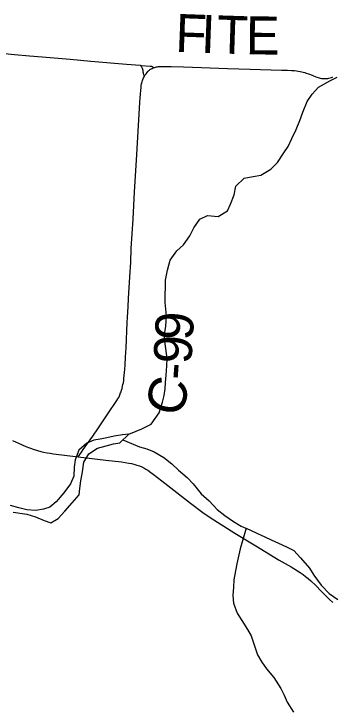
# Model space of a CAD drawing. Extents: x 1451455 to 1749751, y 218250 to 574981.
# Drawn here: x 1593788 to 1596296, y 339414 to 344920 of the extents above; entities that cross this region are included whole.
import ezdxf

# ---------------------------------------------------------------- set-up
doc = ezdxf.new("R2010")
doc.units = 0
for name, color, linetype in [('GM_X_County_Road', 7, 'Continuous'), ('GM_X_County_Road_Text', 7, 'Continuous'), ('GM_X_Minor_River', 7, 'Continuous'), ('GM_X_Township_Road', 7, 'Continuous')]:
    doc.layers.add(name, color=color, linetype=linetype)

msp = doc.modelspace()

# ---------------------------------------------------------------- linework, layer by layer
at = {"layer": 'GM_X_County_Road'}
for points in [[(1594817.6, 344430), (1594823.6, 344440.2), (1594829.7, 344448.9), (1594838, 344459.3), (1594843.6, 344465.8), (1594849, 344470.9), (1594851.9, 344473.7), (1594856.2, 344477.1), (1594860.5, 344480.6), (1594865.5, 344484), (1594872.5, 344487.9), (1594878.3, 344491), (1594885.3, 344493.9), (1594891.9, 344496.4)], [(1594891.9, 344496.4), (1594899.3, 344498.7), (1594904.8, 344500.1), (1594912.6, 344501.8), (1594919.1, 344503.1), (1594928.2, 344504.5), (1594937.8, 344505.3), (1594950, 344505.8), (1594969.9, 344506.2), (1595028.1, 344504.5), (1595125.7, 344501.8), (1595266.8, 344496.7), (1595473, 344488.8), (1595651.8, 344483.2), (1595897.4, 344476.7), (1595944.7, 344475.4), (1595976.4, 344474.5), (1596000.8, 344473.2), (1596016.8, 344471.5), (1596027.8, 344469.7), (1596044.1, 344467.1), (1596057.6, 344464.5), (1596069.7, 344461.5), (1596081.5, 344458), (1596093.2, 344454.1), (1596109.2, 344448), (1596125.7, 344441.5), (1596144.8, 344434.2), (1596168.7, 344425), (1596185.6, 344419.4), (1596202.1, 344414.6), (1596212.7, 344412), (1596221.6, 344411.2), (1596229.9, 344410.3), (1596243.8, 344409.8), (1596255.5, 344410.7), (1596262.5, 344411.6), (1596270.7, 344412.9), (1596280.2, 344415.5), (1596292, 344419.4), (1596301.1, 344423.3)], [(1594294.7, 341427), (1594320.8, 341464.2), (1594334.5, 341483.6), (1594409.6, 341589.5), (1594449.8, 341647.5), (1594539.5, 341780.4), (1594588, 341854.1), (1594598, 341870.3), (1594606.7, 341884.5), (1594613.6, 341895.9), (1594619.3, 341907.5), (1594623.3, 341917), (1594628.8, 341931.1), (1594632.7, 341940.7), (1594636.2, 341952.5), (1594640.5, 341966.7), (1594644.8, 341984.5), (1594647.4, 341997.1), (1594650.5, 342011.4), (1594653.1, 342027.9), (1594655.2, 342044.4), (1594657.8, 342067.4), (1594661.8, 342116), (1594664.4, 342152.9), (1594667.9, 342214.1), (1594671.7, 342287), (1594681.1, 342486), (1594683.5, 342528.3), (1594687.8, 342610.4), (1594691.4, 342676), (1594701.3, 342846.3), (1594708.2, 342963.2), (1594713.4, 343068.7), (1594727.4, 343301.5), (1594738.6, 343516.6), (1594745.5, 343641.6), (1594757.2, 343811.3), (1594778.5, 344176.3), (1594781.1, 344222.3), (1594783.3, 344258.4), (1594785.5, 344287.9), (1594788.1, 344320), (1594789.8, 344338.2), (1594792, 344354.7), (1594794.6, 344367.7), (1594798.9, 344383.8), (1594802.4, 344394.2), (1594805.4, 344402.9), (1594810.6, 344416.3), (1594816.7, 344428.5), (1594817.6, 344430)], [(1593776.5, 341556.7), (1593823.7, 341533.4), (1593881.4, 341509.2), (1593910.4, 341497.9), (1593946.5, 341485.8), (1593974.6, 341477.1), (1594000.3, 341470), (1594022.1, 341464.6), (1594048.6, 341459.1), (1594072.6, 341454.5), (1594100.6, 341450.9), (1594294.7, 341427)], [(1594294.7, 341427), (1594361.1, 341418.9), (1594511.8, 341401), (1594634.8, 341386.4), (1594692.8, 341377.5), (1594713.9, 341373.1), (1594734, 341368.2), (1594755.5, 341361.8), (1594777.2, 341354.5), (1594795.3, 341347), (1594812.6, 341338.9), (1594828.6, 341329.7), (1594843.4, 341320.9), (1594867.2, 341304.1), (1594886, 341290.9), (1594952.8, 341238.2), (1595001.9, 341199.7), (1595180.9, 341061.1), (1595277.8, 340987.7), (1595334.5, 340948.3), (1595528.4, 340825.1), (1595694.2, 340725.1), (1595878.8, 340612.1), (1595972.8, 340558), (1596045, 340513.4), (1596067.8, 340497.5), (1596087.3, 340482.9), (1596106.9, 340467.9), (1596127.7, 340449.9), (1596169.1, 340410.7), (1596210.9, 340368.3), (1596274.4, 340303.9), (1596302.5, 340278.9)]]:
    msp.add_lwpolyline(points, dxfattribs=at)
at = {"layer": 'GM_X_Minor_River'}
for points in [[(1594694.4, 341605), (1594750.6, 341630.2), (1594796.1, 341647.8), (1594869.4, 341684.6), (1594932.6, 341773.9), (1594959.8, 341857.6), (1594972.6, 341911.5), (1594979.3, 341963.6), (1594984.1, 342013.6), (1594986.9, 342071.7), (1594994, 342145.7), (1594994.8, 342201.8), (1594986, 342282.1), (1594976.8, 342336.3), (1594975.6, 342392.5), (1594984.5, 342456.5), (1594991.7, 342538.5), (1594984.5, 342590.7), (1594981.3, 342644.9), (1594980.1, 342701), (1594983.1, 342767.1), (1594983.8, 342821.2), (1594999, 342899.1), (1595020.1, 342977), (1595073.1, 343050.3), (1595125.7, 343099.6), (1595174.7, 343169), (1595205.6, 343232.7), (1595254.5, 343300.1), (1595314.9, 343331.3), (1595398.6, 343322), (1595471.2, 343367), (1595496, 343420.7), (1595525, 343494.5), (1595538, 343562.4), (1595602.8, 343623.5), (1595674.9, 343638.5), (1595735, 343649.6), (1595813.5, 343694.5), (1595866.3, 343747.8), (1595915.3, 343823.3), (1595950, 343874.8), (1595978.9, 343938.5), (1596013.9, 344008.1), (1596042.9, 344079.8), (1596065.8, 344145.6), (1596101, 344229.2), (1596139.7, 344286.8), (1596188.5, 344342.2), (1596279.1, 344392.9), (1596335.4, 344422.1)], [(1594692.8, 341604.9), (1594644.4, 341599.8), (1594578.3, 341588.7), (1594520.2, 341577.6), (1594468.1, 341566.3), (1594418.1, 341557), (1594363.8, 341535.8), (1594299.1, 341478.6), (1594270, 341402.9), (1594263.1, 341344.9), (1594260.1, 341274.8), (1594233.3, 341213.1), (1594182.3, 341141.7), (1594121.3, 341072.4), (1594070.8, 341029.1), (1594020.6, 341013.8), (1593960.5, 341004.7), (1593890.7, 341009.7), (1593825, 341024.7), (1593761.3, 341043.7)], [(1593782.5, 340991.2), (1593890.1, 340973.6), (1593957.8, 340954.6), (1594025.3, 340925.5), (1594079, 340906.7), (1594135.4, 340940), (1594190.2, 340997.3), (1594247.1, 341062.6), (1594301.9, 341125.9), (1594306.7, 341177.9), (1594315.5, 341237.9), (1594328.5, 341307.9), (1594339.6, 341383.8), (1594378.6, 341451.4), (1594447.1, 341494.5), (1594515.3, 341513.5), (1594571.5, 341528.7), (1594621.5, 341538), (1594692.8, 341604.9)], [(1594647, 341561.9), (1594776.9, 341505.6), (1594836.6, 341488.7), (1594892.2, 341465.9), (1594969.5, 341420.6), (1595032.7, 341371.6), (1595085.9, 341320.7), (1595155, 341263.6), (1595202.2, 341212.8), (1595265, 341135.7), (1595326.1, 341078.7), (1595389, 341011.7), (1595450.3, 340964.7), (1595519.5, 340915.6), (1595578.9, 340878.6), (1595648.4, 340851.6), (1595707.9, 340822.6), (1595765.5, 340795.7), (1595817.1, 340770.9), (1595874.7, 340746), (1595938.2, 340717), (1595993.7, 340688.2), (1596046.8, 340629.3), (1596119.5, 340548.1), (1596152.7, 340493.5), (1596211.5, 340414.5), (1596274.5, 340349.4), (1596341.7, 340300.3)], [(1595618.3, 340863.3), (1595591.2, 340764.2), (1595570.4, 340702.4), (1595544.7, 340582.6), (1595535.9, 340526.6), (1595522.9, 340456.6), (1595518, 340398.6), (1595515.1, 340332.5), (1595520.2, 340272.3), (1595549, 340193.8), (1595584.2, 340135.1), (1595629.1, 340064.3), (1595658.3, 340013.8), (1595683.3, 339943.3), (1595708.1, 339864.8), (1595743.3, 339808.2), (1595780.4, 339753.5), (1595837.4, 339686.6), (1595892.1, 339599.6), (1595917.3, 339547.1), (1595942.5, 339492.7), (1595991.3, 339413.8)]]:
    msp.add_lwpolyline(points, dxfattribs=at)
at = {"layer": 'GM_X_Township_Road'}
for points in [[(1593715.4, 344607.3), (1593792.3, 344600.3), (1593909.8, 344590), (1594011.1, 344581.6), (1594230.1, 344563), (1594393.5, 344548.6), (1594674.5, 344523.8), (1594783.4, 344515.3)], [(1594783.4, 344515.3), (1594792.1, 344514.4), (1594861, 344509.4), (1594867.1, 344508.5), (1594871.4, 344507.6), (1594875.3, 344506.3), (1594878.4, 344505), (1594881.4, 344503.5), (1594885.5, 344501.1), (1594891.9, 344496.4)], [(1594783.4, 344515.3), (1594789.9, 344508.4), (1594791.8, 344505.9), (1594793.8, 344502.7), (1594796.4, 344497.5), (1594798.8, 344491.1), (1594801.2, 344484.1), (1594802.9, 344476.2), (1594804.2, 344468.4), (1594805, 344462.9), (1594806.3, 344455.7), (1594807.6, 344450.1), (1594809.8, 344444.2), (1594812.9, 344438.1), (1594817.6, 344430)]]:
    msp.add_lwpolyline(points, dxfattribs=at)

# ---------------------------------------------------------------- texts
at = {"layer": 'GM_X_County_Road_Text'}
for s, rotation, p in [('F', 357.8946, (1595057, 344621.3)), ('I', 357.9, (1595259.2, 344613.8)), ('T', 358.1595, (1595383.8, 344609.3)), ('E', 359.3454, (1595614.8, 344601.9)), ('9', 86.9583, (1595197.1, 342340.4)), ('9', 86.5817, (1595185.9, 342153.7)), ('-', 85.8931, (1595176.9, 342026.9)), ('C', 76.1786, (1595109.3, 341732.8))]:
    msp.add_text(s, height=300, rotation=rotation, dxfattribs=at).set_placement(p)

doc.saveas('drawing.dxf')
